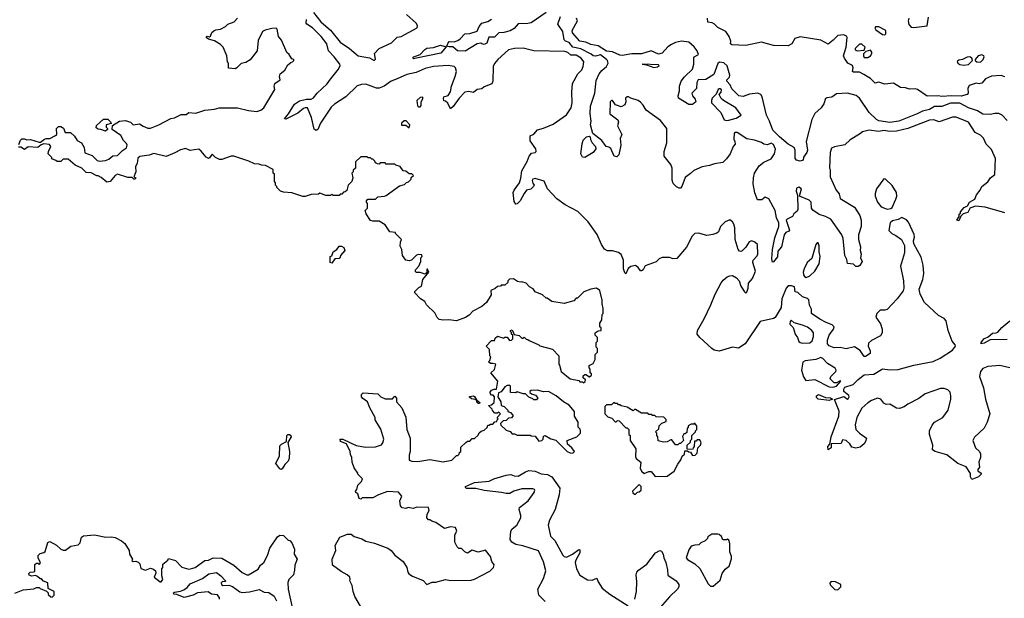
# Model space of a CAD drawing. Extents: x 2239805 to 2396427, y 665731 to 772158.
# Tile 289 of 326: x 2347745 to 2355882, y 743470 to 748253. Entities that reach past the tile are written whole.
import ezdxf

# ---------------------------------------------------------------- set-up
doc = ezdxf.new("R2010")
doc.units = 0

msp = doc.modelspace()

# ---------------------------------------------------------------- linework, layer by layer
at = {"layer": '0CON05XD'}
for points in [[(2347738.3, 747221.7), (2347751.7, 747258.3), (2347763, 747267), (2347785, 747267.5), (2347805, 747260), (2347835, 747262.5), (2347905, 747240), (2347918.3, 747241.7), (2347950, 747265), (2347965, 747272.5), (2347995, 747272.5), (2348042.5, 747295), (2348052.5, 747305), (2348050, 747355), (2348065, 747370), (2348085, 747370), (2348106.1, 747356.1), (2348120.7, 747320.7), (2348165, 747320), (2348199.3, 747289.3), (2348220, 747255), (2348256.4, 747236.4), (2348277.3, 747197.3), (2348285, 747152.5), (2348345, 747130), (2348385, 747090), (2348405, 747083.8), (2348455, 747090), (2348480.7, 747099.3), (2348515, 747127.5), (2348555, 747130), (2348595, 747172.5), (2348626.7, 747195), (2348632.5, 747215), (2348628.8, 747228.8), (2348602.5, 747255), (2348582.5, 747295), (2348510, 747345), (2348511.7, 747378.3), (2348570, 747415), (2348619.3, 747419.3), (2348660, 747405), (2348683, 747383), (2348735, 747392.5), (2348765, 747372.5), (2348805, 747357.5), (2348825, 747357.5), (2348895, 747383.3), (2348994.1, 747435.9), (2349025, 747443.3), (2349080.7, 747469.3), (2349121.7, 747468.3), (2349143.6, 747486.4), (2349200.7, 747479.3), (2349275, 747506.7), (2349355, 747513.8), (2349395, 747523.8), (2349545, 747524), (2349636.2, 747503.8), (2349705, 747494), (2349737.5, 747505), (2349762.5, 747525), (2349852.5, 747675), (2349847.5, 747705), (2349852.5, 747725), (2349897.5, 747755), (2349892.5, 747785), (2349897.5, 747805), (2349937.5, 747835), (2349960.7, 747879.3), (2349985, 747900), (2350000, 747905), (2350010, 747915), (2350010, 747925), (2349995, 747930), (2349972.5, 747965), (2349952.5, 747982.5), (2349908, 748085), (2349883.3, 748115), (2349872.5, 748175), (2349865, 748182.5), (2349828.3, 748181.7), (2349775, 748167.5), (2349752.5, 748155), (2349715, 748080), (2349707.5, 747995), (2349649.3, 747920.7), (2349615, 747900), (2349575, 747890), (2349540, 747855), (2349525, 747847.5), (2349471.7, 747851.7), (2349470, 747895), (2349462.5, 747905), (2349457.5, 747955), (2349427.5, 748025), (2349405, 748047.5), (2349355, 748077.5), (2349305, 748092.5), (2349287.5, 748105), (2349294.1, 748115.9), (2349315, 748112.5), (2349321.7, 748118.3), (2349333.3, 748146.7), (2349348.7, 748161.3), (2349365, 748170), (2349405.6, 748174.4), (2349445, 748197.5), (2349465, 748217.1), (2349518, 748235), (2349544, 748265)], [(2350865, 747765.5), (2350815, 747745.6), (2350758, 747705), (2350715, 747687.8), (2350695, 747686.9), (2350605, 747720), (2350571.1, 747718.9), (2350533, 747707), (2350441.2, 747615), (2350345.6, 747554.4), (2350320, 747530), (2350231.7, 747398.3), (2350208.8, 747345), (2350195, 747336.7), (2350178.3, 747348.3), (2350155.8, 747445.8), (2350123.9, 747523.9), (2350105, 747526), (2350090, 747520), (2350045, 747480), (2349945, 747430), (2349933.8, 747435), (2349965.6, 747474.4), (2350015, 747556.2), (2350058.3, 747581.7), (2350115, 747596.7), (2350153, 747597), (2350173, 747607), (2350203.6, 747646.4), (2350285, 747722.5), (2350315, 747762.5), (2350381.2, 747845), (2350393.8, 747875), (2350390.8, 747885), (2350345, 747946.2), (2350296.7, 747995), (2350283.3, 748055), (2350236.2, 748115), (2350165, 748186.2), (2350117.5, 748215), (2350112.5, 748225), (2350116.7, 748255)], [(2350173.9, 748313.9), (2350233.3, 748235), (2350315, 748166.7), (2350395, 748068), (2350471.2, 748015), (2350543.6, 747953.6), (2350635, 747938.8), (2350675, 747916), (2350687, 747927), (2350677.5, 747975), (2350715, 748013.8), (2350817, 748063), (2350865, 748108.6), (2350898.8, 748115), (2351030, 748185), (2351032.5, 748205), (2351022.5, 748225), (2350942.5, 748295)], [(2352096.4, 748313.6), (2351972.7, 748227.3), (2351945, 748220.8), (2351865, 748218.8), (2351830.3, 748179.7), (2351798, 748162), (2351745, 748148.2), (2351704.7, 748145.3), (2351670.3, 748109.7), (2351621.3, 748108.7), (2351605, 748058.8), (2351585, 748048.8), (2351564.2, 748054.2), (2351555, 748060), (2351525, 748054.2), (2351427.5, 747992.5), (2351362.5, 747995), (2351325, 748029.2), (2351295, 748028), (2351270, 748035), (2351279.2, 748040.8), (2351285, 748063.3), (2351295, 748072.5), (2351335, 748071.4), (2351365, 748082.5), (2351385.7, 748095), (2351425, 748135.7), (2351465, 748138), (2351525, 748158.8), (2351542.2, 748197.8), (2351564.5, 748225.5), (2351615, 748239.2), (2351645, 748258.6)], [(2353894.3, 747075.7), (2353955, 747103.8), (2353983.8, 747145), (2353991.7, 747181.7), (2353975, 747222.5), (2353955, 747232.5), (2353925, 747217.5), (2353893.6, 747223.6), (2353875, 747236.7), (2353816.4, 747256.4), (2353755, 747267.5), (2353675, 747320), (2353655, 747320), (2353648.3, 747311.7), (2353647.5, 747265), (2353656.4, 747246.4), (2353657, 747223), (2353642.5, 747205), (2353617.5, 747145), (2353586.4, 747103.6), (2353555, 747072.5), (2353487, 747063), (2353445, 747047.5), (2353385, 747036.7), (2353315, 747007.5), (2353289.3, 746980.7), (2353245, 746950), (2353216.7, 746875), (2353205, 746860), (2353195, 746860), (2353171.7, 746871.7), (2353145, 746900), (2353137, 746927), (2353135.9, 747025.9), (2353126.7, 747055), (2353070, 747125), (2353070, 747165), (2353092, 747235), (2353094.3, 747355), (2353040.2, 747420.2), (2352921.4, 747505), (2352896.4, 747546.4), (2352875, 747571.2), (2352855, 747584), (2352795, 747603.3), (2352775.9, 747615.9), (2352765, 747615.8), (2352751.2, 747605), (2352753.8, 747573.8), (2352745, 747550), (2352715, 747532.5), (2352668.9, 747548.9), (2352645, 747584), (2352635, 747584), (2352625.6, 747574.4), (2352623.1, 747475), (2352687.5, 747425), (2352692.5, 747405), (2352686.7, 747375), (2352722.5, 747305), (2352708.3, 747271.7), (2352714, 747215), (2352697.5, 747135), (2352679.3, 747120.7), (2352657.5, 747125), (2352629.5, 747189.5), (2352615, 747200), (2352592.5, 747205), (2352555, 747253.3), (2352481.7, 747311.7), (2352463.3, 747385), (2352467.5, 747415), (2352458.8, 747475), (2352462.3, 747537.7), (2352498.8, 747645), (2352509.5, 747750.5), (2352534.2, 747805.8), (2352555, 747833.3), (2352593.4, 747866.6), (2352607.8, 747895), (2352603.5, 747915), (2352594.5, 747925), (2352545, 747963.6), (2352505, 747951.4), (2352485, 747953.8), (2352468.9, 747968.9), (2352382.6, 748012.6), (2352315.2, 748025.2), (2352284.7, 748064.7), (2352256.3, 748076.3), (2352245, 748087.5), (2352234, 748155), (2352192.5, 748215), (2352215, 748280)], [(2355905, 747421.2), (2355863, 747463), (2355837, 747477), (2355805, 747478.1), (2355765, 747470.4), (2355705, 747472.5), (2355659.3, 747499.3), (2355585, 747524.7), (2355515, 747562.7), (2355436.4, 747563.6), (2355365.9, 747535.9), (2355305, 747535.5), (2355265, 747509.5), (2355205, 747498.1), (2355161.2, 747475), (2355010, 747415), (2354935, 747402.5), (2354845, 747417.5), (2354825, 747428.8), (2354764.3, 747485), (2354686.2, 747605), (2354657.1, 747627.1), (2354585, 747646.2), (2354495, 747640.8), (2354457.3, 747612.7), (2354415, 747607.8), (2354405, 747600.8), (2354391.7, 747558.3), (2354368.6, 747525), (2354315, 747478), (2354291.1, 747428.9), (2354244.5, 747245), (2354254.4, 747175), (2354251.1, 747155), (2354223, 747117), (2354218.8, 747091.2), (2354195, 747083.1), (2354165, 747091.2), (2354153.3, 747105), (2354153.1, 747175), (2354145.6, 747195.6), (2354095, 747224.3), (2354025, 747283.6), (2353970.4, 747340.4), (2353942.8, 747415), (2353916.4, 747465), (2353880.6, 747615), (2353870.7, 747635), (2353845, 747646.8), (2353775, 747637.9), (2353725, 747618.5), (2353687.5, 747625), (2353631.4, 747681.4), (2353615.5, 747715), (2353590, 747745), (2353589.2, 747755), (2353611.7, 747778.3), (2353614, 747795), (2353591.5, 747871.5), (2353565, 747895.8), (2353528.3, 747901.7), (2353515, 747890), (2353480.3, 747799.7), (2353415, 747758.6), (2353353.3, 747755), (2353341.2, 747735), (2353338.1, 747685), (2353300, 747645), (2353306, 747625), (2353327.5, 747595), (2353332, 747575), (2353305, 747552), (2353275, 747553.3), (2353190, 747605), (2353186.2, 747625), (2353198, 747665), (2353198.8, 747705), (2353211.2, 747745), (2353238.3, 747781.7), (2353305, 747843.3), (2353316.5, 747885), (2353315, 747936.7), (2353319.2, 747945), (2353353.6, 747966.4), (2353344.7, 747995), (2353318.4, 748028.4), (2353275, 748068.2), (2353215, 748075.9), (2353165.4, 748064.6), (2353131.2, 748048.8), (2353101.6, 748028.4), (2353055, 747976.4), (2353025, 747968.7), (2352995, 747981.5), (2352965, 747994.7), (2352885, 747970), (2352805, 747971.1), (2352725, 747957.7), (2352705, 747959.6), (2352645, 747987.1), (2352595, 747993.6), (2352525, 748036.1), (2352465, 748048.9), (2352425, 748068.4), (2352373.8, 748075), (2352314.4, 748145), (2352311.9, 748165), (2352354.4, 748245), (2352347.1, 748265)], [(2355885, 747780.8), (2355855, 747792.9), (2355775, 747785.6), (2355726.7, 747763.3), (2355695, 747728), (2355675, 747723.8), (2355650.7, 747729.3), (2355592, 747708), (2355581.2, 747685), (2355583.3, 747645), (2355575.8, 747634.2), (2355525, 747620.4), (2355445, 747623.5), (2355365, 747618.5), (2355335, 747624.5), (2355245, 747622.3), (2355165, 747676), (2355145, 747680.8), (2355098.3, 747678.3), (2355065, 747690), (2355025, 747692), (2354965, 747729.2), (2354895, 747721.5), (2354845.8, 747735.8), (2354815, 747729.2), (2354776.5, 747766.5), (2354720.5, 747800.5), (2354685, 747820.8), (2354635, 747820), (2354627.5, 747825), (2354633.3, 747855), (2354627.5, 747875), (2354590, 747895), (2354560, 747935), (2354552.5, 747955), (2354574, 748026), (2354583.3, 748105), (2354577.7, 748117.7), (2354555, 748128.8), (2354505, 748122.9), (2354466.7, 748083.3), (2354425, 748052), (2354365, 748084.2), (2354195, 748112.9), (2354152.1, 748097.9), (2354125, 748053.8), (2354095, 748038), (2353975, 748040.8), (2353875, 748066.5), (2353745, 748038.8), (2353630, 748045), (2353620, 748055), (2353622.5, 748075), (2353607.5, 748115), (2353580, 748155), (2353515, 748187.5), (2353486.4, 748216.4), (2353467, 748227), (2353431.7, 748231.7), (2353430, 748265)], [(2355094, 748265), (2355088, 748245), (2355094.1, 748214.1), (2355111.9, 748191.9), (2355135, 748188.6), (2355245, 748203.3), (2355255.8, 748274.2)], [(2354895, 748127.5), (2354903, 748137), (2354903, 748163), (2354845, 748193.3), (2354817, 748193), (2354812.5, 748185), (2354820.5, 748170.5), (2354875, 748131.2), (2354895, 748127.5)], [(2355927.5, 745375), (2355845, 745394.2), (2355745, 745385.8), (2355705, 745370), (2355684, 745345), (2355677.1, 745305), (2355709.1, 745209.1), (2355725.7, 745115.7), (2355761.2, 744995), (2355740, 744925), (2355715, 744876.7), (2355635, 744801.2), (2355622, 744775), (2355643.3, 744715), (2355676.7, 744685), (2355686.2, 744665), (2355686.2, 744635), (2355671.2, 744595), (2355676.2, 744555), (2355662.5, 744535), (2355662.5, 744525), (2355690, 744505), (2355690, 744495), (2355670, 744475), (2355613, 744453), (2355602.5, 744475), (2355601.7, 744501.7), (2355567.3, 744557.3), (2355496.7, 744585), (2355407.5, 744655), (2355310, 744685), (2355288.3, 744698.3), (2355292.5, 744735), (2355263.2, 744823.2), (2355264.3, 744855), (2355285, 744901.2), (2355305, 744926), (2355375, 744965.7), (2355418, 745025), (2355439.2, 745115), (2355440, 745145), (2355433.4, 745173.4), (2355415, 745194.3), (2355385, 745205.7), (2355355.8, 745205.8), (2355228.3, 745161.7), (2355175, 745122), (2355085, 745075.8), (2355055, 745053.8), (2355015, 745040), (2354992.3, 745042.3), (2354935, 745076.2), (2354905, 745072.5), (2354885, 745082.5), (2354862.5, 745115), (2354835, 745123.8), (2354785, 745106.5), (2354755, 745086.7), (2354705, 745041.4), (2354664.3, 744965.7), (2354648.2, 744905), (2354655.6, 744865), (2354685, 744836), (2354743.3, 744795), (2354736, 744765), (2354723.4, 744746.6), (2354690.6, 744719.4), (2354655, 744711.4), (2354620.8, 744720.8), (2354605, 744746.2), (2354575, 744773.3), (2354545, 744780), (2354535, 744750), (2354451.7, 744748.3), (2354452.5, 744715), (2354425, 744697.5), (2354424.3, 744725.7), (2354440, 744745), (2354452, 744805), (2354514.5, 744975.5), (2354516.8, 745016.8), (2354477.5, 745112.5), (2354555, 745138.6), (2354585, 745116.2), (2354590.5, 745119.5), (2354598.9, 745135), (2354596.2, 745146.2), (2354555, 745180), (2354555, 745198.8), (2354565, 745216.6), (2354633.5, 745236.5), (2354675, 745278.9), (2354725, 745316.2), (2354805, 745322.5), (2354868, 745362), (2354875, 745366.2), (2354935, 745360), (2355005, 745362), (2355135, 745398), (2355295, 745428), (2355352.5, 745455), (2355455, 745522.5), (2355478.8, 745555), (2355476.1, 745566.1), (2355451.2, 745595), (2355416.7, 745685), (2355402.5, 745765), (2355385, 745782.5), (2355337, 745807), (2355222.5, 745915), (2355187.5, 745985), (2355177.5, 746025), (2355208.8, 746105), (2355216, 746155), (2355211.2, 746225), (2355195, 746290), (2355135, 746400), (2355131.2, 746425), (2355140, 746455), (2355138.3, 746478.3), (2355089.7, 746579.7), (2355075, 746600), (2355035, 746616.7), (2355005, 746602.5), (2354958.3, 746591.7), (2354940, 746575), (2354928.3, 746511.7), (2354952.5, 746485), (2354985, 746470), (2355032.5, 746435), (2355056.4, 746386.4), (2355056.2, 746325), (2355023.8, 746215), (2355048.8, 746095), (2355051.2, 746035), (2355045, 746012.5), (2354996.2, 745945), (2354915, 745858.8), (2354895, 745852), (2354855, 745853.3), (2354827.5, 745825), (2354820, 745795), (2354859.5, 745739.5), (2354871.4, 745695), (2354871.9, 745665), (2354859.1, 745640.9), (2354785, 745600.8), (2354760.7, 745579.3), (2354756, 745555), (2354773.8, 745515), (2354772.5, 745495), (2354735, 745470), (2354725, 745470), (2354689.8, 745519.8), (2354645, 745547.8), (2354575, 745532.3), (2354525, 745542.3), (2354475, 745541.3), (2354435, 745558.2), (2354419.5, 745575), (2354420, 745605), (2354435, 745646.2), (2354471.2, 745695), (2354476.7, 745715), (2354459.5, 745729.5), (2354410.4, 745750.4), (2354356.3, 745776.3), (2354290, 745825), (2354289.3, 745859.3), (2354272.9, 745892.9), (2354266.7, 745936.7), (2354255, 745948.6), (2354213, 745963), (2354175, 745997.5), (2354155, 746003.3), (2354147.5, 746045), (2354124.3, 746054.3), (2354095, 746051.9), (2354078.1, 746035), (2354042.5, 745945), (2354038.5, 745875), (2353987.5, 745792.5), (2353975, 745784), (2353865, 745758.8), (2353739.8, 745575), (2353685, 745538.1), (2353635, 745547.5), (2353525, 745512.5), (2353485, 745520), (2353465, 745536.2), (2353365, 745625.6), (2353344.8, 745654.8), (2353347.7, 745685), (2353400.5, 745780.5), (2353457.1, 745895), (2353491.6, 745985), (2353541.9, 746078.1), (2353559.2, 746100.8), (2353592.4, 746127.6), (2353615, 746137.2), (2353635, 746137.6), (2353668.2, 746118.2), (2353690.5, 746095), (2353705, 746050.9), (2353735, 746003.5), (2353745, 745992.9), (2353755, 746000), (2353766.4, 746035), (2353768, 746075), (2353801.9, 746115), (2353826.7, 746175), (2353804.2, 746245), (2353806, 746265), (2353839.1, 746300.9), (2353843.8, 746315), (2353842.5, 746395), (2353819.2, 746415), (2353795, 746424.5), (2353774.2, 746415.8), (2353745, 746372.5), (2353715, 746343.3), (2353705, 746337.5), (2353695, 746340), (2353682.7, 746352.7), (2353659.2, 746435), (2353653.9, 746533.9), (2353646.4, 746563.6), (2353635, 746582.5), (2353615, 746597.5), (2353575, 746582.5), (2353537.5, 746545), (2353519.3, 746500.7), (2353505, 746487.5), (2353473.3, 746476.7), (2353425, 746470), (2353355, 746488.8), (2353325, 746486.7), (2353303.3, 746465), (2353256.1, 746373.9), (2353175, 746280), (2353145, 746277.5), (2353115, 746286.7), (2353053.6, 746286.4), (2353030, 746275), (2353005, 746252.5), (2352915, 746217.5), (2352897.5, 746185), (2352885, 746177.5), (2352875, 746177.5), (2352857.5, 746205), (2352835, 746220), (2352795, 746212.5), (2352775, 746197.5), (2352755, 746152.5), (2352745, 746160), (2352734.4, 746194.4), (2352735.9, 746265.9), (2352715, 746312.5), (2352695, 746327.5), (2352643, 746343), (2352603.6, 746343.6), (2352577, 746357), (2352553.3, 746395), (2352518.3, 746478.3), (2352443, 746583), (2352358.3, 746668.3), (2352253.9, 746723.9), (2352185, 746772.5), (2352107.5, 746855), (2352078.3, 746918.3), (2352005, 746940), (2351985, 746936), (2351980, 746925), (2351985, 746902.5), (2351997.5, 746885), (2351992.5, 746875), (2351968.3, 746851.7), (2351933.3, 746845), (2351913.1, 746816.9), (2351880, 746755), (2351855, 746730), (2351845, 746727.5), (2351831.7, 746751.7), (2351823.3, 746825), (2351831.9, 746845), (2351876.9, 746905), (2351888, 746942), (2351895.6, 747005), (2351938, 747082), (2351955, 747126.2), (2351975, 747150), (2352005, 747154.3), (2352012, 747165), (2352010.8, 747185), (2351963.1, 747253.1), (2351965, 747292.5), (2351995, 747307.5), (2352025, 747343.3), (2352075, 747356.7), (2352155, 747390), (2352264.3, 747465.7), (2352302, 747525), (2352312, 747565), (2352307.1, 747655), (2352313.8, 747725), (2352358.8, 747805), (2352390.6, 747839.4), (2352402.7, 747865), (2352406.4, 747905), (2352385, 747935.5), (2352345, 747960), (2352301.1, 747961.1), (2352275, 747980.8), (2352250.7, 747989.3), (2351995, 747996.7), (2351905, 748018), (2351835, 748013.8), (2351786.1, 748003.9), (2351696.7, 747925), (2351668.3, 747891.7), (2351658.8, 747865), (2351656.1, 747743.9), (2351646.4, 747723.6), (2351583, 747697), (2351565, 747682.5), (2351525, 747677.5), (2351495, 747652.5), (2351455, 747660.8), (2351425, 747654), (2351376.1, 747603.9), (2351327.5, 747535), (2351305, 747517.5), (2351283, 747563), (2351265, 747580), (2351251.7, 747581.7), (2351247.5, 747605), (2351250, 747615), (2351285, 747626.2), (2351304.4, 747655.6), (2351312.8, 747705), (2351345.3, 747784.7), (2351354.6, 747825), (2351346, 747856), (2351335, 747867.1), (2351285, 747874.4), (2351165, 747865.4), (2351095, 747849.5), (2351022.6, 747817.4), (2350945, 747801.5), (2350865, 747765.5)], [(2351000.6, 747930.6), (2350994.5, 747935), (2351002.9, 747945), (2351055, 747964.3), (2351092.8, 748007.2), (2351111.1, 748018.9), (2351165, 748023.1), (2351223.4, 748043.4), (2351268.3, 748028.3), (2351225, 747976.7), (2351025, 747934.6), (2351000.6, 747930.6)], [(2354667, 747997), (2354725, 748000), (2354732.5, 748025), (2354705, 748051.2), (2354685, 748051.2), (2354650, 748015), (2354650, 748005), (2354667, 747997)], [(2354755, 747940), (2354777.5, 747955), (2354786.7, 747975), (2354787.5, 747985), (2354775, 748000), (2354738.3, 747991.7), (2354718.3, 747971.7), (2354717.5, 747955), (2354725, 747940), (2354755, 747940)], [(2355545, 747876.7), (2355585, 747882.5), (2355620, 747915), (2355612.5, 747935), (2355596.1, 747946.1), (2355575, 747943.8), (2355536.4, 747923.6), (2355505, 747920), (2355493, 747907), (2355497.5, 747895), (2355515, 747883.8), (2355545, 747876.7)], [(2355685, 747901.2), (2355708, 747925), (2355716.2, 747945), (2355713.3, 747955), (2355695, 747964), (2355665.9, 747954.1), (2355640, 747925), (2355640, 747915), (2355653.9, 747903.9), (2355685, 747901.2)], [(2352985, 747857.5), (2353015, 747863.3), (2353030, 747875), (2353025, 747880), (2352890, 747885), (2352925, 747880), (2352985, 747857.5)], [(2353585, 747420.8), (2353605, 747424), (2353665, 747439.2), (2353707.5, 747465), (2353662.9, 747525), (2353560.8, 747585), (2353542.2, 747602.2), (2353526.2, 747635), (2353542.5, 747655), (2353545, 747672.5), (2353535, 747682.5), (2353525, 747682), (2353516.2, 747675), (2353501.9, 747638.1), (2353467.5, 747605), (2353461.5, 747585), (2353463.6, 747565), (2353538.9, 747485), (2353565.8, 747425.8), (2353585, 747420.8)], [(2351042, 747532), (2351055, 747533.8), (2351063.8, 747545), (2351063.3, 747575), (2351078.8, 747605), (2351073, 747613), (2351055, 747608.8), (2351027.5, 747585), (2351031.7, 747541.7), (2351042, 747532)], [(2348455, 747332.5), (2348416.4, 747346.4), (2348395, 747347.5), (2348378.3, 747358.3), (2348380.7, 747379.3), (2348438.3, 747431.7), (2348475, 747430), (2348495, 747410), (2348500, 747395), (2348460, 747385), (2348460, 747365), (2348470, 747355), (2348470, 747345), (2348455, 747332.5)], [(2355885, 746657.5), (2355725, 746702.5), (2355645, 746712.5), (2355605, 746697.5), (2355597, 746693), (2355579.4, 746660.6), (2355543, 746647), (2355521.7, 746628.3), (2355505, 746590), (2355490, 746595), (2355510, 746625), (2355510, 746645), (2355520, 746655), (2355520, 746665), (2355550.5, 746699.5), (2355576.7, 746713.3), (2355594.1, 746745.9), (2355639.3, 746770.7), (2355652.5, 746805), (2355683.3, 746845), (2355696.7, 746875), (2355745.9, 746914.1), (2355766.7, 746945), (2355805, 746972.5), (2355810, 747105), (2355775, 747180), (2355732.5, 747225), (2355710, 747275), (2355685, 747300), (2355640.7, 747320.7), (2355585, 747407.5), (2355485, 747447.5), (2355455, 747447.5), (2355345, 747410), (2355300, 747425), (2355265, 747422.2), (2355085, 747354.4), (2354992.2, 747332.2), (2354935, 747328.5), (2354885, 747338.2), (2354845, 747329.4), (2354765, 747338.8), (2354710, 747325), (2354685, 747307.5), (2354609.3, 747260.7), (2354565, 747217.5), (2354478.3, 747201.7), (2354455, 747190), (2354442.5, 747155), (2354437.5, 747025), (2354442.5, 747015), (2354443.3, 746955), (2354491.2, 746845), (2354516.2, 746815), (2354526.4, 746776.4), (2354643.9, 746703.9), (2354686.7, 746635), (2354700, 746595), (2354698.8, 746545), (2354676.4, 746473.6), (2354676.4, 746436.4), (2354692.5, 746375), (2354690, 746345), (2354700, 746315), (2354692.5, 746285), (2354707.5, 746255), (2354689.3, 746220.7), (2354675, 746212.5), (2354655, 746212.5), (2354635, 746232.5), (2354587, 746237), (2354581.7, 746271.7), (2354563.8, 746305), (2354550, 746445), (2354540, 746475), (2354448.8, 746605), (2354405, 746627.5), (2354352.4, 746642.4), (2354298.8, 746678.8), (2354288.8, 746695), (2354285.7, 746745), (2354270.6, 746760.6), (2354190, 746795), (2354206.7, 746855), (2354185, 746867.5), (2354165, 746860), (2354163, 746837), (2354173, 746803), (2354176.7, 746685), (2354169.3, 746670.7), (2354142.5, 746647.5), (2354133, 746627), (2354087.5, 746605), (2354080, 746595), (2354107.3, 746512.7), (2354102.5, 746505), (2354076.1, 746493.9), (2354063.3, 746475), (2354041.2, 746375), (2354010.7, 746339.3), (2354007.7, 746292.3), (2353975, 746252.5), (2353965, 746250), (2353961.2, 746275), (2353967, 746353), (2353985, 746450), (2354018.6, 746545), (2354019.5, 746575), (2353999.4, 746615), (2353987.1, 746675), (2353935, 746773.3), (2353905, 746787.5), (2353877, 746763), (2353843, 746763), (2353820.7, 746820.7), (2353806.7, 746895), (2353808.8, 746945), (2353818.8, 746985), (2353856.2, 747045), (2353894.3, 747075.7)], [(2350965, 747360), (2350970, 747385), (2350938.3, 747418.3), (2350921.7, 747418.3), (2350901.7, 747398.3), (2350900, 747380), (2350935, 747380), (2350965, 747360)], [(2352415, 747113.8), (2352395, 747117.5), (2352383.8, 747145), (2352393.3, 747226.7), (2352401.7, 747258.3), (2352430, 747285), (2352451.7, 747291.7), (2352460, 747285), (2352463, 747263), (2352477.5, 747235), (2352502.5, 747205), (2352507.5, 747185), (2352483.3, 747155), (2352415, 747113.8)], [(2349026.7, 747153.3), (2348955, 747122.5), (2348855, 747147.5), (2348815, 747133.8), (2348737.5, 747122.5), (2348721.2, 747108.8), (2348715.8, 747065), (2348701.7, 747038.3), (2348706.2, 746995), (2348690, 746955), (2348705.9, 746945.9), (2348700, 746935), (2348690, 746935), (2348675, 746950), (2348638.3, 746948.3), (2348555, 746977.5), (2348533.6, 746966.4), (2348493, 746917), (2348465, 746910), (2348419.3, 746949.3), (2348395, 746962.5), (2348383, 746963), (2348337, 746987), (2348295, 746990), (2348260, 747025), (2348205, 747050), (2348145, 747100), (2348105, 747100), (2348085, 747080), (2348055, 747080), (2348045, 747090), (2348011.7, 747101.7), (2348010, 747115), (2347980, 747145), (2347982.5, 747165), (2348002.5, 747205), (2347991.7, 747221.7), (2347945, 747227.5), (2347921.7, 747218.3), (2347895, 747197.5), (2347815, 747203.3), (2347785, 747180), (2347755, 747200), (2347735, 747200)], [(2350561.2, 743405), (2350516.1, 743486.1), (2350501.2, 743525), (2350492.5, 743575), (2350472.5, 743615), (2350477.5, 743625), (2350472.5, 743645), (2350452.5, 743665), (2350402.7, 743692.7), (2350330, 743745), (2350327.5, 743795), (2350357.5, 743865), (2350353, 743907), (2350390, 743975), (2350455, 744000), (2350485, 744000), (2350508.3, 743981.7), (2350571.7, 743961.7), (2350605, 743942.5), (2350676.4, 743926.4), (2350787.5, 743885), (2350815.9, 743865.9), (2350845, 743826.7), (2350913.9, 743773.9), (2350943.6, 743723.6), (2350953.3, 743685), (2350962.3, 743672.3), (2350992.3, 743652.3), (2351078.3, 743618.3), (2351110, 743585), (2351155, 743602.5), (2351185, 743603.3), (2351265, 743626.7), (2351305, 743616.7), (2351475, 743620), (2351505, 743627.5), (2351630, 743695), (2351660, 743725), (2351667, 743747), (2351646.7, 743775), (2351636.1, 743816.1), (2351595, 743866.7), (2351535, 743851.2), (2351485, 743867.5), (2351445, 743842.5), (2351423.6, 743853.6), (2351395, 743882.5), (2351373, 743883), (2351360, 743895), (2351342.5, 743935), (2351340, 743995), (2351357.5, 744025), (2351347.5, 744055), (2351305, 744060), (2351255, 744046.7), (2351185, 744097.5), (2351151.7, 744108.3), (2351135, 744120), (2351125, 744120), (2351110, 744135), (2351112.5, 744165), (2351130, 744195), (2351125, 744220), (2351027, 744223), (2350996.2, 744213.8), (2350955, 744220), (2350935, 744213.3), (2350905, 744217.5), (2350893.3, 744235), (2350887.5, 744275), (2350902.5, 744315), (2350875, 744347.5), (2350785, 744352.5), (2350710, 744325), (2350665, 744300), (2350575, 744300), (2350565, 744290), (2350550, 744295), (2350540, 744335), (2350522.5, 744345), (2350520, 744355), (2350531.7, 744368.3), (2350540, 744405), (2350570, 744435), (2350577, 744457), (2350540, 744495), (2350540, 744505), (2350508.3, 744548.3), (2350492.5, 744595), (2350490, 744635), (2350478.3, 744658.3), (2350476.7, 744685), (2350446.2, 744746.2), (2350397.5, 744765), (2350392.5, 744785), (2350415.9, 744785.9), (2350525, 744733.3), (2350605, 744720), (2350685, 744723.3), (2350735, 744740), (2350746.7, 744755), (2350753.3, 744785), (2350729.5, 744869.5), (2350682.5, 744945), (2350682.5, 744965), (2350637.5, 745045), (2350620, 745095), (2350580.7, 745120.7), (2350570, 745135), (2350570, 745155), (2350585, 745167.5), (2350705, 745160), (2350730, 745135), (2350765, 745120), (2350825, 745120), (2350840, 745135), (2350845, 745140), (2350860, 745125), (2350860, 745095), (2350903.6, 745043.6), (2350936.4, 744966.4), (2350943.3, 744865), (2350972.5, 744795), (2350972.5, 744685), (2350963, 744653), (2350965, 744612.5), (2350985, 744603.3), (2351035, 744600), (2351135, 744618.8), (2351245, 744597.5), (2351317, 744613), (2351355, 744650), (2351365, 744650), (2351378.3, 744661.7), (2351380, 744675), (2351390, 744685), (2351391.7, 744718.3), (2351431.7, 744758.3), (2351445, 744770), (2351465, 744770), (2351485, 744790), (2351505, 744790), (2351535, 744820), (2351541.7, 744838.3), (2351558.3, 744851.7), (2351585, 744860), (2351608.3, 744881.7), (2351615, 744900), (2351625, 744900), (2351635, 744910), (2351655, 744910), (2351671.7, 744928.3), (2351688.3, 744931.7), (2351690, 744945), (2351700, 744955), (2351690, 744965), (2351720, 744995), (2351705, 745010), (2351695, 745000), (2351671.7, 745001.7), (2351651.7, 745021.7), (2351650, 745035), (2351620, 745065), (2351645, 745070), (2351665, 745090), (2351670, 745135), (2351658.3, 745148.3), (2351645, 745150), (2351635, 745160), (2351632.5, 745175), (2351645, 745190), (2351665, 745200), (2351685, 745200), (2351697.5, 745265), (2351640, 745335), (2351668.3, 745361.7), (2351680, 745405), (2351655, 745412.5), (2351635, 745410), (2351620, 745425), (2351630, 745435), (2351640, 745465), (2351630, 745475), (2351627, 745527), (2351600, 745555), (2351645, 745600), (2351668.3, 745601.7), (2351675, 745620), (2351695, 745637.5), (2351745, 745620), (2351755, 745630), (2351775, 745630), (2351791.7, 745601.7), (2351810, 745605), (2351820, 745615), (2351820, 745645), (2351810, 745655), (2351808.3, 745668.3), (2351800, 745675), (2351800, 745685), (2351815, 745690), (2351831.7, 745651.7), (2351871.7, 745641.7), (2351895, 745620), (2351905, 745620), (2351915, 745630), (2351931.7, 745611.7), (2351945, 745610), (2351955, 745600), (2352035, 745566.7), (2352045, 745557.5), (2352148.3, 745528.3), (2352200, 745475), (2352200, 745405), (2352207, 745397), (2352220, 745345), (2352295, 745283.3), (2352365, 745270), (2352375, 745260), (2352395, 745260), (2352405, 745250), (2352418.3, 745261.7), (2352420, 745275), (2352401.7, 745291.7), (2352401.7, 745308.3), (2352415, 745320), (2352425, 745320), (2352455, 745300), (2352470, 745315), (2352470, 745325), (2352460, 745335), (2352460, 745365), (2352450, 745375), (2352450, 745395), (2352485, 745410), (2352500, 745445), (2352500, 745485), (2352520, 745505), (2352520, 745535), (2352510, 745545), (2352510, 745585), (2352520, 745595), (2352520, 745625), (2352500, 745645), (2352500, 745665), (2352525, 745680), (2352550, 745685), (2352550, 745705), (2352540, 745715), (2352540, 745745), (2352557, 745773), (2352560, 745815), (2352567.5, 745825), (2352567.5, 745865), (2352557.5, 745905), (2352560, 745935), (2352540, 746015), (2352513, 746033), (2352465, 746026.2), (2352407, 746003), (2352355, 745950), (2352345, 745950), (2352325, 745930), (2352245, 745907.5), (2352143, 745923), (2352105, 745950), (2352095, 745950), (2352065, 745980), (2352005, 746002.5), (2351988.3, 746028.3), (2351957.5, 746045), (2351930, 746075), (2351895, 746087.5), (2351885, 746083.3), (2351858.3, 746088.3), (2351825, 746110), (2351791.7, 746108.3), (2351780, 746095), (2351778.3, 746081.7), (2351755, 746060), (2351725, 746060), (2351718.3, 746051.7), (2351693, 746047), (2351675, 746030), (2351640, 746015), (2351641.7, 745978.3), (2351602.5, 745915), (2351565, 745882.5), (2351490, 745845), (2351459.3, 745810.7), (2351428.3, 745791.7), (2351355, 745763.3), (2351293, 745773), (2351245, 745768.8), (2351212.5, 745775), (2351195, 745792.5), (2351175, 745830), (2351107, 745897), (2351092.5, 745925), (2351057.5, 745945), (2351010, 745995), (2351010, 746005), (2351045, 746040), (2351065, 746050), (2351077.5, 746105), (2351127.5, 746165), (2351115, 746190), (2351110, 746190), (2351110, 746165), (2351095, 746150), (2351055, 746162.5), (2351025, 746162.5), (2351015, 746170), (2351017.5, 746185), (2351043.3, 746215), (2351060, 746255), (2351060, 746285), (2351070, 746295), (2351068.3, 746308.3), (2351045, 746312.5), (2351025, 746306.2), (2350983.3, 746266.7), (2350965, 746258.6), (2350936.4, 746266.4), (2350909.2, 746305), (2350903, 746353), (2350890.7, 746380.7), (2350892.5, 746415), (2350900, 746435), (2350850, 746485), (2350850, 746495), (2350805, 746500), (2350766.4, 746556.4), (2350715, 746587.5), (2350665, 746586.7), (2350645, 746592.5), (2350608.3, 746648.3), (2350600, 746675), (2350620, 746695), (2350620, 746735), (2350610, 746745), (2350610, 746755), (2350621.7, 746768.3), (2350685, 746770), (2350705, 746790), (2350760, 746795), (2350775, 746800), (2350885, 746880), (2350925, 746890), (2350943, 746907), (2350958.3, 746911.7), (2350980, 746935), (2350981.7, 746948.3), (2351000, 746965), (2350985, 746980), (2350965, 746980), (2350935, 747000), (2350913, 747003), (2350888.3, 747038.3), (2350855, 747050), (2350845, 747060), (2350775, 747060), (2350765, 747070), (2350725, 747070), (2350715, 747060), (2350703, 747063), (2350685, 747070), (2350680, 747085), (2350665, 747100), (2350655, 747100), (2350645, 747110), (2350625, 747110), (2350615, 747120), (2350565, 747120), (2350521.7, 747078.3), (2350520, 747025), (2350501.7, 747008.3), (2350500, 746995), (2350490, 746985), (2350497.5, 746945), (2350490, 746915), (2350460, 746885), (2350448.3, 746841.7), (2350435, 746830), (2350421.7, 746828.3), (2350408.3, 746811.7), (2350395, 746810), (2350385, 746800), (2350335, 746800), (2350325, 746810), (2350315, 746800), (2350275, 746800), (2350225, 746820), (2350215, 746810), (2350155, 746807.5), (2350105, 746792.5), (2350085, 746792.5), (2349995, 746822.5), (2349925, 746827.5), (2349900, 746835), (2349870, 746865), (2349870, 746875), (2349860, 746885), (2349860, 746905), (2349850, 746915), (2349850, 746975), (2349840, 746985), (2349840, 747015), (2349777, 747047), (2349745, 747050), (2349725, 747060), (2349685, 747062.5), (2349640, 747085), (2349516.1, 747126.1), (2349493.9, 747126.1), (2349415, 747097.5), (2349397, 747097), (2349363.8, 747113.8), (2349335, 747142.5), (2349315, 747110), (2349305, 747106.7), (2349285, 747116.7), (2349245, 747166.7), (2349225, 747182.5), (2349155, 747172.5), (2349115, 747187.5), (2349075, 747177.5), (2349026.7, 747153.3)], [(2354915, 746687.5), (2354945, 746692.5), (2354955, 746700), (2354985, 746770), (2354993.3, 746795), (2354991.2, 746825), (2354955, 746882.5), (2354900, 746935), (2354885, 746937.5), (2354826.7, 746855), (2354813.9, 746816.1), (2354813.9, 746793.9), (2354833.8, 746745), (2354865, 746706.7), (2354915, 746687.5)], [(2350325, 746240), (2350310, 746245), (2350310, 746295), (2350325, 746300), (2350337, 746333), (2350365, 746352.5), (2350385, 746380), (2350405, 746380), (2350425, 746370), (2350432.5, 746345), (2350397.5, 746305), (2350395, 746290), (2350385, 746280), (2350350, 746275), (2350325, 746240)], [(2354245, 746122.5), (2354275, 746136.7), (2354316.7, 746175), (2354353.3, 746235), (2354361.2, 746295), (2354353.3, 746335), (2354353.3, 746385), (2354345, 746407.5), (2354335, 746407.5), (2354324.1, 746395.9), (2354290.7, 746279.3), (2354253.3, 746245), (2354226.7, 746195), (2354220, 746165), (2354223.6, 746143.6), (2354230.7, 746130.7), (2354245, 746122.5)], [(2354215, 745579.2), (2354275, 745582), (2354295, 745597.5), (2354306.2, 745635), (2354306.2, 745665), (2354292, 745685), (2354255, 745711.4), (2354215, 745728.6), (2354146.4, 745746.4), (2354121.7, 745768.3), (2354113, 745757), (2354110, 745735), (2354138.3, 745708.3), (2354153.3, 745655), (2354173.8, 745625), (2354185, 745593.3), (2354195, 745584), (2354215, 745579.2)], [(2355905, 745610), (2355764.1, 745605.9), (2355715, 745578.8), (2355690, 745575), (2355690, 745585), (2355713.6, 745616.4), (2355748.1, 745631.9), (2355785, 745661.4), (2355815, 745664.2), (2355828.6, 745671.4), (2355860.7, 745709.3), (2355927.5, 745765)], [(2354465, 745215.8), (2354495, 745224.3), (2354530, 745265), (2354525, 745267.5), (2354495, 745251.2), (2354475, 745252), (2354443.8, 745285), (2354448.8, 745305), (2354490, 745345), (2354492.5, 745355), (2354483.6, 745373.6), (2354421.2, 745411.2), (2354383, 745453), (2354365, 745460), (2354325, 745443.3), (2354235, 745432.5), (2354217.7, 745422.3), (2354206.7, 745355), (2354221.7, 745301.7), (2354240.9, 745270.9), (2354315, 745280), (2354435, 745218.1), (2354465, 745215.8)], [(2352315, 744670), (2352330, 744685), (2352307.5, 744715), (2352273, 744743), (2352270, 744775), (2352350, 744805), (2352380, 744835), (2352380, 744855), (2352377, 744867), (2352360, 744885), (2352360, 744925), (2352330, 744975), (2352330, 745015), (2352285, 745067.5), (2352240, 745095), (2352180, 745145), (2352115, 745180), (2352075, 745177.5), (2352025, 745190), (2351971.7, 745188.3), (2351960, 745180), (2351961.7, 745171.7), (2351975, 745160), (2352008.3, 745148.3), (2352028.3, 745128.3), (2352015, 745110), (2351995, 745110), (2351985, 745120), (2351951.7, 745131.7), (2351925, 745160), (2351905, 745160), (2351855, 745177.5), (2351845, 745170), (2351801.7, 745171.7), (2351800, 745225), (2351795, 745230), (2351775, 745230), (2351755, 745217.5), (2351725, 745177.5), (2351701.7, 745168.3), (2351697.5, 745135), (2351722.5, 745095), (2351723, 745063), (2351750, 745055), (2351780, 745025), (2351780, 745015), (2351800, 745005), (2351820, 744985), (2351820, 744975), (2351808.3, 744961.7), (2351785, 744960), (2351765, 744940), (2351741.7, 744938.3), (2351720, 744915), (2351721.7, 744901.7), (2351765, 744860), (2351798.3, 744848.3), (2351815, 744830), (2351835, 744830), (2351855, 744820), (2351965, 744820), (2351973, 744813), (2352005, 744810), (2352035, 744770), (2352060, 744775), (2352070, 744785), (2352075, 744810), (2352086.4, 744816.4), (2352135, 744787.5), (2352175, 744777.5), (2352270, 744685), (2352293, 744673), (2352315, 744670)], [(2351545, 745080), (2351535, 745080), (2351521.7, 745091.7), (2351520, 745110), (2351478.3, 745118.3), (2351461.7, 745131.7), (2351461.7, 745138.3), (2351495, 745142.5), (2351505, 745137.5), (2351520, 745110), (2351548.3, 745088.3), (2351545, 745080)], [(2354435, 745104.4), (2354345, 745116.7), (2354329.3, 745129.3), (2354330, 745145), (2354346.4, 745153.6), (2354405, 745130), (2354445, 745127.1), (2354462.5, 745115), (2354435, 745104.4)], [(2352997, 744477), (2353095, 744480), (2353155, 744520), (2353185, 744580), (2353210, 744615), (2353220, 744645), (2353238.3, 744661.7), (2353241.7, 744688.3), (2353265, 744690), (2353275, 744680), (2353288.3, 744678.3), (2353305, 744650), (2353326.7, 744653.3), (2353345, 744670), (2353350, 744715), (2353370, 744735), (2353377.5, 744755), (2353365, 744780), (2353345, 744780), (2353335, 744770), (2353321.7, 744768.3), (2353320, 744725), (2353310, 744715), (2353308.3, 744701.7), (2353265, 744700), (2353260, 744705), (2353260, 744735), (2353288.3, 744761.7), (2353290, 744775), (2353300, 744785), (2353300, 744815), (2353330, 744845), (2353330, 744855), (2353340, 744865), (2353340, 744895), (2353330, 744905), (2353328.3, 744918.3), (2353315, 744910), (2353295, 744910), (2353270, 744895), (2353270, 744885), (2353260, 744875), (2353258.3, 744841.7), (2353245, 744830), (2353235, 744830), (2353223, 744807), (2353230, 744775), (2353205, 744750), (2353195, 744750), (2353185, 744740), (2353165, 744740), (2353135, 744780), (2353125, 744780), (2353097, 744763), (2353065, 744760), (2353021.7, 744771.7), (2353020, 744805), (2353010, 744815), (2353010, 744835), (2353000, 744845), (2353028.3, 744871.7), (2353030, 744895), (2353051.7, 744918.3), (2353088.3, 744931.7), (2353088.3, 744948.3), (2353068.3, 744968.3), (2353005, 744970), (2352995, 744980), (2352975, 744980), (2352965, 744990), (2352945, 744990), (2352935, 745000), (2352885, 745000), (2352835, 745030), (2352825, 745030), (2352815, 745020), (2352765, 745050), (2352715, 745060), (2352705, 745070), (2352695, 745070), (2352685, 745080), (2352665, 745080), (2352655, 745090), (2352635, 745070), (2352595, 745070), (2352580, 745055), (2352580, 744995), (2352605, 744970), (2352638.3, 744958.3), (2352665, 744930), (2352675, 744930), (2352685, 744940), (2352698.3, 744938.3), (2352755, 744880), (2352765, 744880), (2352780, 744865), (2352780, 744825), (2352790, 744815), (2352790, 744775), (2352837, 744707), (2352833, 744643), (2352840, 744625), (2352877.5, 744595), (2352872.5, 744545), (2352885, 744520), (2352905, 744502.5), (2352945, 744517.5), (2352965, 744517.5), (2352997, 744477)], [(2349905, 744536.2), (2349895, 744541.2), (2349863.3, 744585), (2349893, 744647), (2349895, 744730), (2349910, 744745), (2349950, 744765), (2349952, 744815), (2349962.5, 744825), (2349975, 744824), (2349985, 744816.7), (2349987.5, 744805), (2349962.5, 744757.5), (2349974, 744685), (2349972, 744625), (2349964, 744605), (2349935.8, 744575), (2349915, 744540), (2349905, 744536.2)], [(2352087.5, 743445), (2352036.2, 743495), (2352026.2, 743545), (2352073.8, 743635), (2352093.8, 743696.2), (2352075, 743772), (2352031.5, 743861.5), (2351902.9, 743902.9), (2351844.5, 743914.5), (2351813.3, 743935), (2351797.5, 743955), (2351803.3, 744025), (2351815, 744043.3), (2351852.5, 744075), (2351885.8, 744134.2), (2351888, 744155), (2351873.3, 744205), (2351875, 744220), (2351946.7, 744275), (2351995.7, 744344.3), (2352003.3, 744365), (2351999.5, 744369.5), (2351985, 744376), (2351895, 744374.3), (2351827.5, 744355), (2351795, 744337.5), (2351765, 744336.7), (2351725.9, 744345.9), (2351585, 744360), (2351515, 744376.7), (2351438.3, 744378.3), (2351430, 744385), (2351430, 744395), (2351505, 744427.5), (2351625, 744437.5), (2351663, 744457), (2351765, 744486.7), (2351805, 744492.5), (2351831.7, 744481.7), (2351865, 744480), (2351925, 744516.2), (2351953.9, 744526.1), (2352005, 744520), (2352055, 744500), (2352107, 744493), (2352142.5, 744475), (2352209.3, 744379.3), (2352204, 744325), (2352171.4, 744205), (2352123.2, 744116.8), (2352112.1, 744075), (2352132.2, 743985), (2352168.1, 743948.1), (2352235, 743828), (2352245, 743814.3), (2352265, 743809.2), (2352313.3, 743835), (2352365, 743872.5), (2352375, 743870), (2352373.3, 743845), (2352341.2, 743785), (2352336.7, 743765), (2352347.5, 743715), (2352375, 743660), (2352436.2, 743623.8), (2352475, 743620), (2352515, 743637.5), (2352526, 743605), (2352560, 743555), (2352622.9, 743505), (2352775, 743409.1)], [(2352835, 744330), (2352851.7, 744348.3), (2352865, 744350), (2352880, 744365), (2352880, 744395), (2352865, 744410), (2352810, 744355), (2352811.7, 744341.7), (2352825, 744330), (2352835, 744330)], [(2347705, 743513.3), (2347775, 743538.8), (2347861.7, 743548.3), (2347885, 743560), (2347905, 743560), (2347915, 743550), (2347968.3, 743528.3), (2347980, 743515), (2347981.7, 743501.7), (2348001.7, 743481.7), (2348015, 743480), (2348020, 743485), (2348030, 743495), (2348030, 743525), (2347981.7, 743551.7), (2347978.3, 743598.3), (2347943, 743613), (2347925, 743630), (2347915, 743630), (2347891.7, 743651.7), (2347875, 743657.5), (2347845, 743652.5), (2347825, 743662.5), (2347820, 743675), (2347833, 743687), (2347861.7, 743688.3), (2347870, 743695), (2347871.7, 743748.3), (2347885, 743760), (2347895, 743760), (2347905, 743750), (2347917, 743763), (2347897.5, 743805), (2347897.5, 743825), (2347915, 743840), (2347945, 743847.5), (2347955, 743857.5), (2347979.3, 743930.7), (2347995, 743940), (2348048.3, 743908.3), (2348085, 743877.5), (2348105, 743867.5), (2348125, 743867.5), (2348168.3, 743901.7), (2348228.3, 743911.7), (2348245, 743930), (2348257.5, 743975), (2348273.6, 743986.4), (2348363.6, 743993.6), (2348456.4, 743976.4), (2348505, 743978.8), (2348535, 743972.5), (2348585.8, 743945.8), (2348613, 743923), (2348648.8, 743865), (2348653.8, 743835), (2348677.5, 743795), (2348673, 743783), (2348683, 743773), (2348705, 743777.5), (2348725, 743770), (2348737.5, 743755), (2348747, 743717), (2348785, 743703.3), (2348825, 743720), (2348851.7, 743711.7), (2348868.3, 743698.3), (2348871.7, 743678.3), (2348857.5, 743645), (2348905, 743607.5), (2348915, 743607.5), (2348927.5, 743625), (2348920, 743655), (2348920, 743715), (2348927.5, 743725), (2348928.3, 743751.7), (2348970, 743785), (2348975, 743800), (2349033.6, 743783.6), (2349085, 743728.8), (2349142.3, 743712.3), (2349175, 743718)], [(2349175, 743718), (2349195, 743725.8), (2349275, 743782.9), (2349305, 743785.8), (2349345, 743804.4), (2349415, 743802.2), (2349516.2, 743745), (2349585, 743683.3), (2349623.6, 743663.6), (2349636.4, 743663.6), (2349715, 743710), (2349736.1, 743743.9), (2349764.1, 743765.9), (2349793.8, 743825), (2349811.2, 743885), (2349875, 743977.5), (2349895, 743992.5), (2349925, 743990), (2349965, 743950), (2349977, 743947), (2349995, 743930), (2350017.5, 743875), (2350012.5, 743835), (2350037.5, 743795), (2350020, 743745), (2350017.7, 743702.3), (2350006.7, 743665), (2349970, 743625), (2349961.7, 743601.7), (2349964, 743545), (2349995.8, 743395)], [(2353475, 743570), (2353535, 743620), (2353550, 743675), (2353575, 743710), (2353607.5, 743735), (2353627, 743797), (2353627.5, 743815), (2353612.5, 743855), (2353613, 743923), (2353605, 743950), (2353595, 743960), (2353585, 743952.5), (2353555, 743952.5), (2353545, 743980), (2353527, 743997), (2353515, 744000), (2353465, 744000), (2353431.7, 743978.3), (2353430, 743965), (2353410, 743945), (2353375, 743927.5), (2353358.3, 743911.7), (2353325, 743910), (2353295, 743900), (2353275, 743870), (2353253.3, 743805), (2353265, 743790), (2353324.3, 743754.3), (2353365.7, 743715.7), (2353435, 743590), (2353455, 743570), (2353475, 743570)], [(2352828, 743462), (2352843.3, 743525), (2352846.5, 743605), (2352838.6, 743665), (2352845, 743687.5), (2352857.7, 743702.3), (2352928.9, 743751.1), (2353000, 743845), (2353035, 743864), (2353048.8, 743858.8), (2353063.3, 743835), (2353067.5, 743805), (2353086, 743765), (2353100, 743705), (2353102.3, 743662.3), (2353170, 743615), (2353192.5, 743585), (2353192.5, 743565), (2353182.5, 743545), (2353115, 743481.2), (2352961.9, 743305)], [(2349396.1, 743463.9), (2349397.5, 743475), (2349379.5, 743499.5), (2349330, 743505), (2349303, 743523), (2349213.6, 743516.4), (2349180, 743495), (2349105, 743477.5), (2349045, 743502.5), (2349020, 743505), (2349017.5, 743515), (2349025, 743520), (2349075, 743528), (2349101.2, 743538.8), (2349129.7, 743560.3), (2349155, 743590), (2349255.5, 743634.5), (2349308.3, 743671.7), (2349372.3, 743682.3), (2349408.8, 743655), (2349446.2, 743615), (2349442.5, 743607.5), (2349422, 743608), (2349411.7, 743598.3), (2349412, 743585), (2349425, 743576), (2349475, 743580), (2349505, 743566.7), (2349563.6, 743523.6), (2349585, 743519.4), (2349645, 743524.3), (2349725, 743543.8), (2349765, 743520), (2349805, 743518.8), (2349848.3, 743488.3), (2349868.7, 743448.7)], [(2354505, 743540), (2354530, 743565), (2354530, 743585), (2354487, 743607), (2354451.7, 743608.3), (2354440, 743595), (2354441.7, 743581.7), (2354481.7, 743541.7), (2354505, 743540)]]:
    msp.add_lwpolyline(points, dxfattribs=at)

doc.saveas('drawing.dxf')
